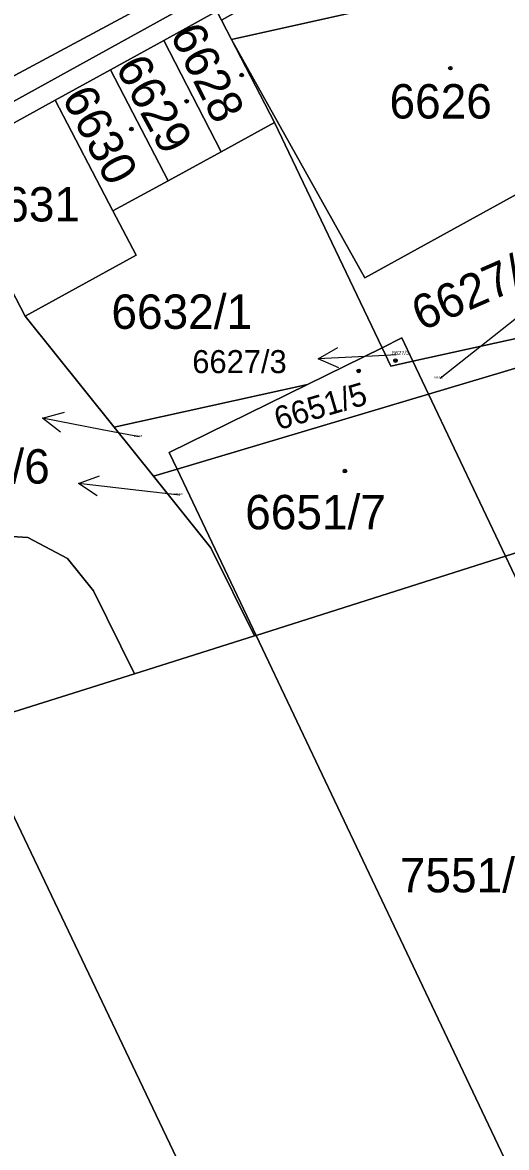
# Model space of a CAD drawing. Extents: x -596233 to -595156, y -1161235 to -1159375.
# Drawn here: x -595368 to -595344, y -1159806.8 to -1159751.2 of the extents above; entities that cross this region are included whole.
import ezdxf

# ---------------------------------------------------------------- set-up
doc = ezdxf.new("R2010")
doc.units = 0
for name, color, linetype in [('KN_KULTURY', 7, 'Continuous'), ('KN_PARC_CIS_POM', 7, 'Continuous'), ('KN_PARC_CIS_POZ', 7, 'Continuous'), ('KN_PARC_CIS_STAV', 7, 'Continuous'), ('KN_PARC_PLOCHA', 7, 'Continuous'), ('PARC_C_SIPKA', 7, 'Continuous'), ('parcely_l', 7, 'Continuous')]:
    doc.layers.add(name, color=color, linetype=linetype)

msp = doc.modelspace()

# ---------------------------------------------------------------- linework, layer by layer
at = {"layer": 'KN_KULTURY'}
for centre, radius in [((-595346.82, -1159753.42), 0.09), ((-595346.82, -1159753.42), 0.0398), ((-595357.13, -1159753.76), 0.09), ((-595357.13, -1159753.76), 0.0398), ((-595359.85, -1159755.06), 0.09), ((-595359.85, -1159755.06), 0.0398), ((-595362.58, -1159756.43), 0.09), ((-595362.58, -1159756.43), 0.0398), ((-595349.53, -1159767.88), 0.09), ((-595349.53, -1159767.88), 0.0398), ((-595351.35, -1159768.39), 0.09), ((-595351.35, -1159768.39), 0.0398), ((-595352.03, -1159773.34), 0.09), ((-595352.03, -1159773.34), 0.0398)]:
    msp.add_circle(centre, radius, dxfattribs=at)
at = {"layer": 'KN_PARC_PLOCHA'}
for points in [[(-595324.41, -1159708.81), (-595333.08, -1159737.04), (-595324.68, -1159735.4), (-595314.6, -1159733.43), (-595315.56, -1159734.65), (-595317.71, -1159737.38), (-595340.55, -1159741.78), (-595345.42, -1159743.35), (-595353.07, -1159746.58), (-595361.79, -1159750.26), (-595427.07, -1159785.29)], [(-595427.17, -1159787.87), (-595395.43, -1159769.26), (-595374.33, -1159758.33), (-595353.07, -1159746.58), (-595345.42, -1159743.35), (-595340.55, -1159741.78)], [(-595343.18, -1159746.19), (-595345.15, -1159743.78), (-595358.12, -1159751.04), (-595358.35, -1159750.6), (-595360.98, -1159752.05), (-595363.62, -1159753.5), (-595366.34, -1159755), (-595371.82, -1159758.02), (-595375.29, -1159759.93), (-595377.97, -1159761.4), (-595380.69, -1159762.9), (-595383.32, -1159764.35), (-595385.96, -1159765.8), (-595388.59, -1159767.25), (-595391.18, -1159768.68), (-595393.81, -1159770.13), (-595396.44, -1159771.58), (-595399.12, -1159773.05), (-595401.8, -1159774.53), (-595404.48, -1159776), (-595407.11, -1159777.45), (-595409.7, -1159778.88), (-595412.33, -1159780.33)], [(-595368.97, -1159763.49), (-595367.83, -1159765.68), (-595363.43, -1159771.17), (-595361.49, -1159773.6), (-595358.66, -1159777.14), (-595356.49, -1159781.49), (-595362.42, -1159783.36), (-595364.46, -1159779.26), (-595365.74, -1159777.67), (-595367.7, -1159776.63), (-595369.82, -1159776.5)], [(-595335.47, -1159806.88), (-595336.33, -1159805.49), (-595331.89, -1159803.26), (-595344.1, -1159777.55), (-595329.93, -1159773.05), (-595327.51, -1159778.28), (-595330.81, -1159779.19), (-595325.59, -1159793.85), (-595320.67, -1159792.43), (-595318.4, -1159797), (-595313.81, -1159794.92), (-595312.91, -1159796.63), (-595310.42, -1159794.89), (-595311.4, -1159793.74), (-595306.88, -1159791.56), (-595307.73, -1159789.8), (-595259.3, -1159780.7)], [(-595356.51, -1159815.35), (-595370.55, -1159785.92), (-595362.42, -1159783.36), (-595356.49, -1159781.49), (-595356.42, -1159781.47), (-595343.38, -1159808.93), (-595338.85, -1159806.74), (-595337.95, -1159808.5)]]:
    msp.add_lwpolyline(points, dxfattribs=at)
for points in [[(-595343.18, -1159746.19), (-595351.2, -1159750.57), (-595357.63, -1159752), (-595358.12, -1159751.04), (-595345.15, -1159743.78)], [(-595337.53, -1159756.33), (-595351.04, -1159763.79), (-595357.63, -1159752), (-595351.2, -1159750.57), (-595343.18, -1159746.19), (-595342.7, -1159747.05), (-595339.29, -1159745.2), (-595334.09, -1159754.52)], [(-595427.17, -1159787.87), (-595427.51, -1159787.06), (-595427.45, -1159786.04), (-595427.07, -1159785.29), (-595361.79, -1159750.26), (-595353.07, -1159746.58), (-595374.33, -1159758.33), (-595395.43, -1159769.26)], [(-595358.12, -1159751.04), (-595357.63, -1159752), (-595355.51, -1159756.11), (-595358.14, -1159757.55), (-595360.98, -1159752.05), (-595358.35, -1159750.6)], [(-595358.14, -1159757.55), (-595360.77, -1159758.99), (-595363.62, -1159753.5), (-595360.98, -1159752.05)], [(-595337.53, -1159756.33), (-595335.3, -1159760.35), (-595335.9, -1159760.63), (-595333.96, -1159764.67), (-595348.67, -1159767.91), (-595349.22, -1159766.76), (-595350.19, -1159767.24), (-595355.51, -1159756.11), (-595357.63, -1159752), (-595351.04, -1159763.79)], [(-595360.77, -1159758.99), (-595363.49, -1159760.48), (-595366.34, -1159755), (-595363.62, -1159753.5)], [(-595363.49, -1159760.48), (-595362.35, -1159762.67), (-595367.83, -1159765.68), (-595368.97, -1159763.49), (-595371.82, -1159758.02), (-595366.34, -1159755)], [(-595350.19, -1159767.24), (-595353.88, -1159769.06), (-595363.43, -1159771.17), (-595367.83, -1159765.68), (-595362.35, -1159762.67), (-595363.49, -1159760.48), (-595360.77, -1159758.99), (-595358.14, -1159757.55), (-595355.51, -1159756.11)], [(-595333.66, -1159765.29), (-595347.9, -1159769.54), (-595348.67, -1159767.91), (-595333.96, -1159764.67)], [(-595329.93, -1159773.05), (-595344.1, -1159777.55), (-595347.9, -1159769.54), (-595333.66, -1159765.29)], [(-595348.67, -1159767.91), (-595349.76, -1159768.15), (-595350.19, -1159767.24), (-595349.22, -1159766.76)], [(-595348.67, -1159767.91), (-595347.9, -1159769.54), (-595360.32, -1159773.25), (-595360.71, -1159772.43), (-595353.88, -1159769.06), (-595350.19, -1159767.24), (-595349.76, -1159768.15)], [(-595360.32, -1159773.25), (-595361.49, -1159773.6), (-595363.43, -1159771.17), (-595353.88, -1159769.06), (-595360.71, -1159772.43)], [(-595344.1, -1159777.55), (-595356.42, -1159781.47), (-595360.32, -1159773.25), (-595347.9, -1159769.54)], [(-595356.42, -1159781.47), (-595356.49, -1159781.49), (-595358.66, -1159777.14), (-595361.49, -1159773.6), (-595360.32, -1159773.25)], [(-595362.42, -1159783.36), (-595370.55, -1159785.92), (-595374.01, -1159778.67), (-595385.88, -1159784.31), (-595383.21, -1159789.91), (-595387.81, -1159791.36), (-595386.45, -1159794.19), (-595391.27, -1159795.85), (-595392.09, -1159794.14), (-595394.67, -1159788.73), (-595397.11, -1159784.22), (-595374.14, -1159777.37), (-595369.82, -1159776.5), (-595367.7, -1159776.63), (-595365.74, -1159777.67), (-595364.46, -1159779.26)], [(-595356.42, -1159781.47), (-595344.1, -1159777.55), (-595331.89, -1159803.26), (-595336.33, -1159805.49), (-595335.47, -1159806.88), (-595337.95, -1159808.5), (-595338.85, -1159806.74), (-595343.38, -1159808.93)], [(-595383.21, -1159789.91), (-595370.55, -1159785.92), (-595356.51, -1159815.35), (-595361.19, -1159817.52), (-595360.27, -1159818.64), (-595362.78, -1159820.32), (-595363.69, -1159818.68), (-595368.39, -1159821.01)]]:
    msp.add_lwpolyline(points, close=True, dxfattribs=at)
at = {"layer": 'PARC_C_SIPKA'}
for points in [[(-595347.33, -1159768.75), (-595344.96, -1159766.88), (-595342.6062, -1159765.0199)], [(-595352.3236, -1159768.2357), (-595353.3465, -1159767.7844), (-595352.3717, -1159767.2368)], [(-595349.49, -1159767.6), (-595350.35, -1159767.64), (-595353.3465, -1159767.7844)], [(-595366.0785, -1159771.4114), (-595366.9655, -1159770.7307), (-595365.8888, -1159770.4296)], [(-595362.18, -1159771.65), (-595364.02, -1159771.3), (-595366.9655, -1159770.7307)], [(-595364.2637, -1159774.5707), (-595365.2008, -1159773.9609), (-595364.1507, -1159773.5771)], [(-595360.19, -1159774.53), (-595362.22, -1159774.3), (-595365.2008, -1159773.9609)]]:
    msp.add_lwpolyline(points, dxfattribs=at)
at = {"layer": 'parcely_l'}
for points in [[(-595357.63, -1159752), (-595351.2, -1159750.57), (-595343.18, -1159746.19)], [(-595353.07, -1159746.58), (-595361.79, -1159750.26), (-595427.07, -1159785.29), (-595427.45, -1159786.04), (-595427.51, -1159787.06), (-595427.17, -1159787.87)], [(-595427.17, -1159787.87), (-595395.43, -1159769.26), (-595374.33, -1159758.33), (-595353.07, -1159746.58)], [(-595358.12, -1159751.04), (-595358.35, -1159750.6), (-595360.98, -1159752.05)], [(-595358.12, -1159751.04), (-595357.63, -1159752)], [(-595363.62, -1159753.5), (-595360.98, -1159752.05)], [(-595360.98, -1159752.05), (-595358.14, -1159757.55)], [(-595337.53, -1159756.33), (-595351.04, -1159763.79), (-595357.63, -1159752)], [(-595357.63, -1159752), (-595355.51, -1159756.11)], [(-595363.62, -1159753.5), (-595366.34, -1159755)], [(-595360.77, -1159758.99), (-595363.62, -1159753.5)], [(-595371.82, -1159758.02), (-595366.34, -1159755)], [(-595366.34, -1159755), (-595363.49, -1159760.48)], [(-595358.14, -1159757.55), (-595355.51, -1159756.11)], [(-595355.51, -1159756.11), (-595350.19, -1159767.24)], [(-595360.77, -1159758.99), (-595358.14, -1159757.55)], [(-595363.49, -1159760.48), (-595360.77, -1159758.99)], [(-595367.83, -1159765.68), (-595362.35, -1159762.67), (-595363.49, -1159760.48)], [(-595367.83, -1159765.68), (-595368.97, -1159763.49)], [(-595333.96, -1159764.67), (-595348.67, -1159767.91)], [(-595363.43, -1159771.17), (-595367.83, -1159765.68)], [(-595333.66, -1159765.29), (-595347.9, -1159769.54)], [(-595350.19, -1159767.24), (-595349.22, -1159766.76), (-595348.67, -1159767.91)], [(-595353.88, -1159769.06), (-595350.19, -1159767.24)], [(-595350.19, -1159767.24), (-595349.76, -1159768.15), (-595348.67, -1159767.91)], [(-595348.67, -1159767.91), (-595347.9, -1159769.54)], [(-595353.88, -1159769.06), (-595363.43, -1159771.17)], [(-595360.32, -1159773.25), (-595360.71, -1159772.43), (-595353.88, -1159769.06)], [(-595347.9, -1159769.54), (-595360.32, -1159773.25)], [(-595347.9, -1159769.54), (-595344.1, -1159777.55)], [(-595361.49, -1159773.6), (-595363.43, -1159771.17)], [(-595360.32, -1159773.25), (-595361.49, -1159773.6)], [(-595356.42, -1159781.47), (-595360.32, -1159773.25)], [(-595344.1, -1159777.55), (-595329.93, -1159773.05)], [(-595361.49, -1159773.6), (-595358.66, -1159777.14), (-595356.49, -1159781.49)], [(-595362.42, -1159783.36), (-595364.46, -1159779.26), (-595365.74, -1159777.67), (-595367.7, -1159776.63), (-595369.82, -1159776.5), (-595374.14, -1159777.37)], [(-595356.42, -1159781.47), (-595344.1, -1159777.55)], [(-595344.1, -1159777.55), (-595331.89, -1159803.26), (-595336.33, -1159805.49), (-595335.47, -1159806.88), (-595337.95, -1159808.5), (-595338.85, -1159806.74), (-595343.38, -1159808.93), (-595356.42, -1159781.47)], [(-595356.49, -1159781.49), (-595362.42, -1159783.36)], [(-595356.42, -1159781.47), (-595356.49, -1159781.49)], [(-595362.42, -1159783.36), (-595370.55, -1159785.92)], [(-595370.55, -1159785.92), (-595356.51, -1159815.35), (-595361.19, -1159817.52), (-595360.27, -1159818.64), (-595362.78, -1159820.32), (-595363.69, -1159818.68), (-595368.39, -1159821.01), (-595383.21, -1159789.91)]]:
    msp.add_lwpolyline(points, dxfattribs=at)

# ---------------------------------------------------------------- texts
at = {"layer": 'KN_PARC_CIS_POM'}
for s, height, p in [('6627/3', 0.2, (-595349.7067, -1159767.6)), ('6651/1', 0.1, (-595347.6133, -1159768.75)), ('6651/4', 0.1, (-595362.4633, -1159771.65)), ('6651/6', 0.1, (-595360.4733, -1159774.53))]:
    msp.add_text(s, height=height, dxfattribs=at).set_placement(p)
at = {"layer": 'KN_PARC_CIS_POZ'}
for s, p in [('6631', (-595370.1766, -1159761)), ('6632/1', (-595363.5666, -1159766.31)), ('6651/6', (-595373.5666, -1159773.96))]:
    msp.add_text(s, height=1.7, dxfattribs=at).set_placement(p)
msp.add_text('6627/1', height=1.7, rotation=23.53906, dxfattribs=at).set_placement((-595348.2458, -1159766.4336))
at = {"layer": 'KN_PARC_CIS_STAV'}
for s, height, rotation, p in [('6628', 1.7, 296.50114, (-595360.7007, -1159751.7408)), ('6629', 1.7, 298.61412, (-595363.4026, -1159753.364)), ('6630', 1.7, 297.66122, (-595366.0469, -1159754.8596)), ('6651/5', 1.14, 16.30834, (-595355.32, -1159771.327))]:
    msp.add_text(s, height=height, rotation=rotation, dxfattribs=at).set_placement(p)
for s, height, p in [('6626', 1.7, (-595349.8266, -1159755.91)), ('6627/3', 1.14, (-595359.57, -1159768.5)), ('6651/7', 1.7, (-595356.9566, -1159776.22)), ('7551/32', 1.7, (-595349.3166, -1159794.17))]:
    msp.add_text(s, height=height, dxfattribs=at).set_placement(p)

doc.saveas('drawing.dxf')
